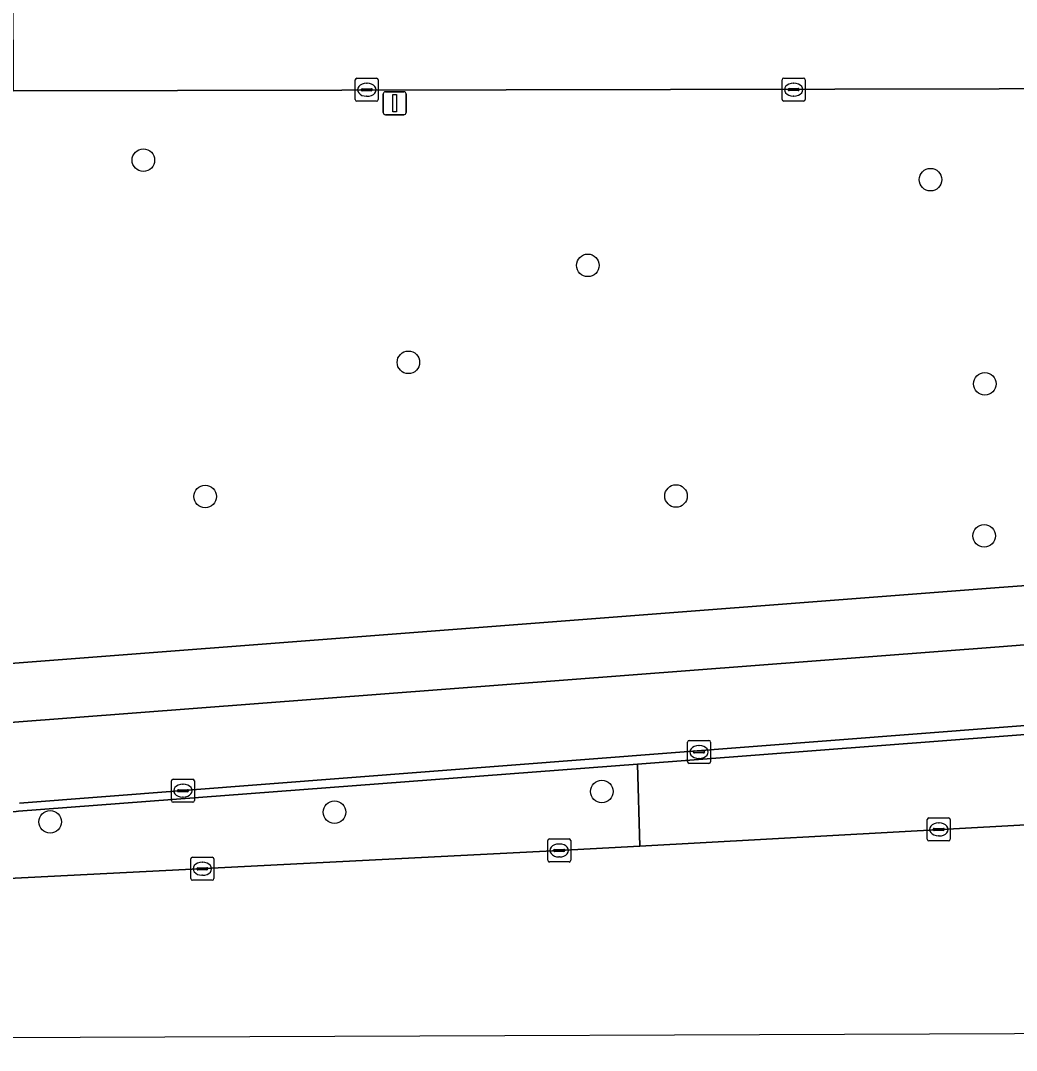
# Model space of a CAD drawing. Extents: x 160455 to 162082, y 388339 to 389736.
# Drawn here: x 160957.57 to 161000.75, y 388340.68 to 388385.31 of the extents above; entities that cross this region are included whole.
import ezdxf

# ---------------------------------------------------------------- set-up
doc = ezdxf.new("R2010")
doc.units = 0
for name, color, linetype in [('IMGEO_Berm_groen', 7, 'Continuous'), ('IMGEO_Boom', 7, 'Continuous'), ('IMGEO_Fietspad_gesloten', 7, 'Continuous'), ('IMGEO_Groenvoorziening', 7, 'Continuous'), ('IMGEO_Kolk', 7, 'Continuous'), ('IMGEO_Lichtmast', 7, 'Continuous'), ('IMGEO_Rijbaan_lokaal_open', 7, 'Continuous'), ('IMGEO_Rijbaan_regionaal_gesloten', 7, 'Continuous'), ('IMGEO_Verkeerseiland_open', 7, 'Continuous'), ('IMGEO_Voetpad_open', 7, 'Continuous')]:
    doc.layers.add(name, color=color, linetype=linetype)

msp = doc.modelspace()

# ---------------------------------------------------------------- linework, layer by layer
at = {"layer": 'IMGEO_Berm_groen'}
for points in [[(161011.548, 388355.547), (161011.417, 388355.534), (161010.41, 388355.47), (161010.417, 388355.079), (161000, 388354.284), (160984.318, 388353.088), (160984.421, 388349.535), (161011.621, 388351.037)], [(160980.93, 388349.342), (160984.421, 388349.535), (160984.318, 388353.088), (160957.483, 388351.041), (160957.379, 388351.033), (160949.389, 388350.447), (160944.132, 388350.141)], [(160933.992, 388346.947), (160956.178, 388348.079), (160980.93, 388349.342)]]:
    msp.add_lwpolyline(points, dxfattribs=at)
at = {"layer": 'IMGEO_Boom'}
for centre in [(160962.898, 388379.263), (160997.026, 388378.416), (160982.166, 388374.7), (160974.389, 388370.498), (160999.38, 388369.564), (160965.581, 388364.68), (160985.994, 388364.705), (160999.352, 388362.975), (160982.774, 388351.893), (160971.189, 388351.002), (160958.852, 388350.586)]:
    msp.add_circle(centre, 0.489, dxfattribs=at)
at = {"layer": 'IMGEO_Fietspad_gesloten'}
for points in [[(161000, 388354.666), (161010.41, 388355.47), (161011.417, 388355.534), (161011.548, 388355.547), (161012.618, 388355.65), (161012.297, 388359.142), (161000, 388358.164), (160954.457, 388354.688)], [(160957.522, 388351.385), (161000, 388354.666)]]:
    msp.add_lwpolyline(points, dxfattribs=at)
at = {"layer": 'IMGEO_Groenvoorziening'}
for points in [[(161011.549, 388363.67), (161011.529, 388382.357), (161007.757, 388382.366), (161000, 388382.351), (160957.248, 388382.271), (160954.448, 388382.266), (160907.226, 388382.178), (160892.537, 388382.121), (160876.614, 388382.064), (160819.396, 388381.852), (160819.474, 388361.158)], [(160954.296, 388357.228), (161000, 388360.736), (161009.391, 388361.434)]]:
    msp.add_lwpolyline(points, dxfattribs=at)
at = {"layer": 'IMGEO_Kolk'}
for p, q in [((160972.083, 388381.885), (160972.083, 388382.737)), ((160972.158, 388382.811), (160973.01, 388382.811)), ((160972.571, 388382.591), (160972.596, 388382.591)), ((160973.084, 388382.737), (160973.084, 388381.885)), ((160990.594, 388381.892), (160990.594, 388382.744)), ((160990.669, 388382.818), (160991.521, 388382.818)), ((160991.082, 388382.598), (160991.107, 388382.598)), ((160991.595, 388382.744), (160991.595, 388381.892)), ((160972.342, 388382.305), (160972.342, 388382.317)), ((160972.78, 388382.268), (160972.382, 388382.268)), ((160972.385, 388382.354), (160972.783, 388382.354)), ((160972.594, 388382.031), (160972.569, 388382.031)), ((160972.826, 388382.317), (160972.826, 388382.305)), ((160990.853, 388382.312), (160990.853, 388382.324)), ((160991.291, 388382.275), (160990.893, 388382.275)), ((160990.896, 388382.361), (160991.294, 388382.361)), ((160991.105, 388382.038), (160991.08, 388382.038)), ((160991.337, 388382.324), (160991.337, 388382.312)), ((160973.01, 388381.811), (160972.158, 388381.811)), ((160991.521, 388381.818), (160990.669, 388381.818)), ((160986.491, 388353.185), (160986.491, 388354.037)), ((160986.566, 388354.111), (160987.418, 388354.111)), ((160986.979, 388353.891), (160987.004, 388353.891)), ((160987.492, 388354.037), (160987.492, 388353.185)), ((160986.75, 388353.605), (160986.75, 388353.617)), ((160987.188, 388353.568), (160986.79, 388353.568)), ((160986.793, 388353.654), (160987.191, 388353.654)), ((160987.234, 388353.617), (160987.234, 388353.605)), ((160987.418, 388353.111), (160986.566, 388353.111)), ((160987.002, 388353.331), (160986.977, 388353.331)), ((160964.113, 388351.506), (160964.113, 388352.358)), ((160964.188, 388352.432), (160965.04, 388352.432)), ((160964.601, 388352.212), (160964.626, 388352.212)), ((160965.114, 388352.358), (160965.114, 388351.506)), ((160964.372, 388351.926), (160964.372, 388351.938)), ((160964.81, 388351.889), (160964.412, 388351.889)), ((160964.415, 388351.975), (160964.813, 388351.975)), ((160964.624, 388351.652), (160964.599, 388351.652)), ((160964.856, 388351.938), (160964.856, 388351.926)), ((160965.04, 388351.432), (160964.188, 388351.432)), ((160996.961, 388350.753), (160997.813, 388350.753)), ((160996.886, 388349.827), (160996.886, 388350.679)), ((160997.145, 388350.247), (160997.145, 388350.259)), ((160997.188, 388350.296), (160997.586, 388350.296)), ((160997.374, 388350.533), (160997.399, 388350.533)), ((160997.629, 388350.259), (160997.629, 388350.247)), ((160997.887, 388350.679), (160997.887, 388349.827)), ((160980.504, 388349.842), (160981.356, 388349.842)), ((160997.583, 388350.21), (160997.185, 388350.21)), ((160997.397, 388349.973), (160997.372, 388349.973)), ((160980.429, 388348.916), (160980.429, 388349.768)), ((160980.731, 388349.385), (160981.129, 388349.385)), ((160980.917, 388349.622), (160980.942, 388349.622)), ((160981.43, 388349.768), (160981.43, 388348.916)), ((160997.813, 388349.753), (160996.961, 388349.753)), ((160964.953, 388348.122), (160964.953, 388348.974)), ((160965.028, 388349.048), (160965.88, 388349.048)), ((160965.954, 388348.974), (160965.954, 388348.122)), ((160980.688, 388349.336), (160980.688, 388349.348)), ((160981.126, 388349.299), (160980.728, 388349.299)), ((160980.94, 388349.062), (160980.915, 388349.062)), ((160981.172, 388349.348), (160981.172, 388349.336)), ((160965.212, 388348.542), (160965.212, 388348.554)), ((160965.65, 388348.505), (160965.252, 388348.505)), ((160965.255, 388348.591), (160965.653, 388348.591)), ((160965.441, 388348.828), (160965.466, 388348.828)), ((160965.696, 388348.554), (160965.696, 388348.542)), ((160981.356, 388348.842), (160980.504, 388348.842)), ((160965.88, 388348.048), (160965.028, 388348.048)), ((160965.464, 388348.268), (160965.439, 388348.268))]:
    msp.add_line(p, q, dxfattribs=at)
for points in [[(160972.083, 388381.885), (160972.083, 388382.737)], [(160972.158, 388382.811), (160973.01, 388382.811)], [(160973.084, 388382.737), (160973.084, 388381.885)], [(160990.594, 388381.892), (160990.594, 388382.744)], [(160990.669, 388382.818), (160991.521, 388382.818)], [(160991.595, 388382.744), (160991.595, 388381.892)], [(160973.01, 388381.811), (160972.158, 388381.811)], [(160991.521, 388381.818), (160990.669, 388381.818)], [(160986.491, 388353.185), (160986.491, 388354.037)], [(160986.566, 388354.111), (160987.418, 388354.111)], [(160987.492, 388354.037), (160987.492, 388353.185)], [(160987.418, 388353.111), (160986.566, 388353.111)], [(160964.113, 388351.506), (160964.113, 388352.358)], [(160964.188, 388352.432), (160965.04, 388352.432)], [(160965.114, 388352.358), (160965.114, 388351.506)], [(160965.04, 388351.432), (160964.188, 388351.432)], [(160996.961, 388350.753), (160997.813, 388350.753)], [(160996.886, 388349.827), (160996.886, 388350.679)], [(160997.887, 388350.679), (160997.887, 388349.827)], [(160980.504, 388349.842), (160981.356, 388349.842)], [(160980.429, 388348.916), (160980.429, 388349.768)], [(160981.43, 388349.768), (160981.43, 388348.916)], [(160997.813, 388349.753), (160996.961, 388349.753)], [(160964.953, 388348.122), (160964.953, 388348.974)], [(160965.028, 388349.048), (160965.88, 388349.048)], [(160965.954, 388348.974), (160965.954, 388348.122)], [(160981.356, 388348.842), (160980.504, 388348.842)], [(160965.88, 388348.048), (160965.028, 388348.048)]]:
    msp.add_lwpolyline(points, dxfattribs=at)
for centre, radius, start, end in [((160972.16, 388382.735), 0.0765, 91.552, 178.448), ((160972.16, 388382.735), 0.0765, 91.552, 178.448), ((160973.008, 388382.735), 0.0765, 1.552, 88.448), ((160973.008, 388382.735), 0.0765, 1.552, 88.448), ((160990.671, 388382.742), 0.0765, 91.552, 178.448), ((160990.671, 388382.742), 0.0765, 91.552, 178.448), ((160991.519, 388382.742), 0.0765, 1.552, 88.448), ((160991.519, 388382.742), 0.0765, 1.552, 88.448), ((160972.382, 388382.314), 0.0403, 85.8775, 175.7526), ((160972.379, 388382.304), 0.0366, 178.938, 274.7102), ((160972.783, 388382.311), 0.043, 264.8664, 352.4533), ((160972.787, 388382.316), 0.0386, 1.7309, 96.639), ((160990.893, 388382.321), 0.0403, 85.8775, 175.7526), ((160990.89, 388382.311), 0.0366, 178.938, 274.7102), ((160991.294, 388382.318), 0.043, 264.8664, 352.4533), ((160991.298, 388382.323), 0.0386, 1.7309, 96.639), ((160972.16, 388381.887), 0.0765, 181.552, 268.448), ((160972.16, 388381.887), 0.0765, 181.552, 268.448), ((160973.008, 388381.887), 0.0765, 271.552, 358.448), ((160973.008, 388381.887), 0.0765, 271.552, 358.448), ((160990.671, 388381.894), 0.0765, 181.552, 268.448), ((160990.671, 388381.894), 0.0765, 181.552, 268.448), ((160991.519, 388381.894), 0.0765, 271.552, 358.448), ((160991.519, 388381.894), 0.0765, 271.552, 358.448), ((160986.568, 388354.035), 0.0765, 91.552, 178.448), ((160986.568, 388354.035), 0.0765, 91.552, 178.448), ((160987.416, 388354.035), 0.0765, 1.552, 88.448), ((160987.416, 388354.035), 0.0765, 1.552, 88.448), ((160986.79, 388353.614), 0.0403, 85.8775, 175.7526), ((160986.787, 388353.604), 0.0366, 178.938, 274.7102), ((160987.191, 388353.611), 0.043, 264.8664, 352.4533), ((160987.195, 388353.616), 0.0386, 1.7309, 96.639), ((160986.568, 388353.187), 0.0765, 181.552, 268.448), ((160986.568, 388353.187), 0.0765, 181.552, 268.448), ((160987.416, 388353.187), 0.0765, 271.552, 358.448), ((160987.416, 388353.187), 0.0765, 271.552, 358.448), ((160964.19, 388352.356), 0.0765, 91.552, 178.448), ((160964.19, 388352.356), 0.0765, 91.552, 178.448), ((160965.038, 388352.356), 0.0765, 1.552, 88.448), ((160965.038, 388352.356), 0.0765, 1.552, 88.448), ((160964.412, 388351.935), 0.0403, 85.8775, 175.7526), ((160964.409, 388351.925), 0.0366, 178.938, 274.7102), ((160964.813, 388351.932), 0.043, 264.8664, 352.4533), ((160964.817, 388351.937), 0.0386, 1.7309, 96.639), ((160964.19, 388351.508), 0.0765, 181.552, 268.448), ((160964.19, 388351.508), 0.0765, 181.552, 268.448), ((160965.038, 388351.508), 0.0765, 271.552, 358.448), ((160965.038, 388351.508), 0.0765, 271.552, 358.448), ((160996.963, 388350.677), 0.0765, 91.552, 178.448), ((160996.963, 388350.677), 0.0765, 91.552, 178.448), ((160997.811, 388350.677), 0.0765, 1.552, 88.448), ((160997.811, 388350.677), 0.0765, 1.552, 88.448), ((160997.185, 388350.256), 0.0403, 85.8775, 175.7526), ((160997.59, 388350.258), 0.0386, 1.7309, 96.639), ((160980.506, 388349.766), 0.0765, 91.552, 178.448), ((160980.506, 388349.766), 0.0765, 91.552, 178.448), ((160981.354, 388349.766), 0.0765, 1.552, 88.448), ((160981.354, 388349.766), 0.0765, 1.552, 88.448), ((160996.963, 388349.829), 0.0765, 181.552, 268.448), ((160996.963, 388349.829), 0.0765, 181.552, 268.448), ((160997.182, 388350.246), 0.0366, 178.938, 274.7102), ((160997.586, 388350.253), 0.043, 264.8664, 352.4533), ((160997.811, 388349.829), 0.0765, 271.552, 358.448), ((160997.811, 388349.829), 0.0765, 271.552, 358.448), ((160980.728, 388349.345), 0.0403, 85.8775, 175.7526), ((160981.133, 388349.347), 0.0386, 1.7309, 96.639), ((160965.03, 388348.972), 0.0765, 91.552, 178.448), ((160965.03, 388348.972), 0.0765, 91.552, 178.448), ((160965.878, 388348.972), 0.0765, 1.552, 88.448), ((160965.878, 388348.972), 0.0765, 1.552, 88.448), ((160980.506, 388348.918), 0.0765, 181.552, 268.448), ((160980.506, 388348.918), 0.0765, 181.552, 268.448), ((160980.725, 388349.335), 0.0366, 178.938, 274.7102), ((160981.129, 388349.342), 0.043, 264.8664, 352.4533), ((160981.354, 388348.918), 0.0765, 271.552, 358.448), ((160981.354, 388348.918), 0.0765, 271.552, 358.448), ((160965.252, 388348.551), 0.0403, 85.8775, 175.7526), ((160965.249, 388348.541), 0.0366, 178.938, 274.7102), ((160965.653, 388348.548), 0.043, 264.8664, 352.4533), ((160965.657, 388348.553), 0.0386, 1.7309, 96.639), ((160965.03, 388348.124), 0.0765, 181.552, 268.448), ((160965.03, 388348.124), 0.0765, 181.552, 268.448), ((160965.878, 388348.124), 0.0765, 271.552, 358.448), ((160965.878, 388348.124), 0.0765, 271.552, 358.448)]:
    msp.add_arc(centre, radius, start, end, dxfattribs=at)
for centre, major_axis, ratio, start_param, end_param in [((160972.57, 388382.311), (-0.387, 0.002), 0.722429, 4.712389, 7.853982), ((160972.595, 388382.311), (-0.39, 0.002), 0.717154, 1.570796, 4.712389), ((160991.081, 388382.318), (-0.387, 0.002), 0.722429, 4.712389, 7.853982), ((160991.106, 388382.318), (-0.39, 0.002), 0.717154, 1.570796, 4.712389), ((160986.978, 388353.611), (-0.387, 0.002), 0.722429, 4.712389, 7.853982), ((160987.003, 388353.611), (-0.39, 0.002), 0.717154, 1.570796, 4.712389), ((160964.6, 388351.932), (-0.387, 0.002), 0.722429, 4.712389, 7.853982), ((160964.625, 388351.932), (-0.39, 0.002), 0.717154, 1.570796, 4.712389), ((160997.373, 388350.253), (-0.387, 0.002), 0.722429, 4.712389, 7.853982), ((160997.398, 388350.253), (-0.39, 0.002), 0.717154, 1.570796, 4.712389), ((160980.916, 388349.342), (-0.387, 0.002), 0.722429, 4.712389, 7.853982), ((160980.941, 388349.342), (-0.39, 0.002), 0.717154, 1.570796, 4.712389), ((160965.44, 388348.548), (-0.387, 0.002), 0.722429, 4.712389, 7.853982), ((160965.465, 388348.548), (-0.39, 0.002), 0.717154, 1.570796, 4.712389)]:
    msp.add_ellipse(centre, major_axis=major_axis, ratio=ratio, start_param=start_param, end_param=end_param, dxfattribs=at)
at = {"layer": 'IMGEO_Lichtmast'}
for p, q in [((160973.297, 388381.329), (160973.297, 388382.129)), ((160973.297, 388382.129), (160973.297, 388381.329)), ((160973.397, 388382.229), (160974.187, 388382.229)), ((160974.187, 388382.229), (160973.397, 388382.229)), ((160974.287, 388382.129), (160974.287, 388381.329)), ((160974.287, 388381.329), (160974.287, 388382.129)), ((160974.187, 388381.229), (160973.397, 388381.229)), ((160973.397, 388381.229), (160974.187, 388381.229))]:
    msp.add_line(p, q, dxfattribs=at)
msp.add_lwpolyline([(160973.717, 388382.104), (160973.867, 388382.104), (160973.867, 388381.354), (160973.717, 388381.354), (160973.717, 388382.104)], dxfattribs=at)
for centre, start, end in [((160973.397, 388382.129), 90, 180), ((160973.397, 388382.129), 90, 180), ((160974.187, 388382.129), 0, 90), ((160974.187, 388382.129), 360, 90), ((160973.397, 388381.329), 180, 270), ((160973.397, 388381.329), 180, 270), ((160974.187, 388381.329), 270, 0), ((160974.187, 388381.329), 270, 0)]:
    msp.add_arc(centre, 0.1, start, end, dxfattribs=at)
at = {"layer": 'IMGEO_Rijbaan_lokaal_open'}
msp.add_lwpolyline([(161009.082, 388386.84), (161008.977, 388386.84), (161000, 388386.821), (160986.032, 388386.79), (160981.802, 388386.78), (160973.98, 388386.762), (160970.431, 388386.755), (160957.238, 388386.725), (160957.248, 388382.271), (161000, 388382.351), (161007.757, 388382.366), (161011.529, 388382.357), (161013.643, 388382.351), (161016.228, 388382.343)], dxfattribs=at)
at = {"layer": 'IMGEO_Rijbaan_regionaal_gesloten'}
for points in [[(161011.715, 388341.445), (161011.668, 388346.244), (161011.621, 388351.037), (160984.421, 388349.535), (160980.93, 388349.342), (160956.178, 388348.079), (160933.992, 388346.947)], [(160835.165, 388343.017), (160805.622, 388342.951), (160805.562, 388340.676), (160817.128, 388340.719), (160952.778, 388341.225), (161011.715, 388341.445)]]:
    msp.add_lwpolyline(points, dxfattribs=at)
at = {"layer": 'IMGEO_Verkeerseiland_open'}
msp.add_lwpolyline([(160944.132, 388350.141), (160949.389, 388350.447), (160957.379, 388351.033), (160957.483, 388351.041), (160984.318, 388353.088), (161000, 388354.284), (161010.417, 388355.079), (161010.41, 388355.47), (161000, 388354.666), (160957.522, 388351.385)], dxfattribs=at)
at = {"layer": 'IMGEO_Voetpad_open'}
for points in [[(161009.391, 388361.434), (161000, 388360.736), (160954.296, 388357.228)], [(160954.457, 388354.688), (161000, 388358.164), (161012.297, 388359.142), (161013.315, 388359.221)]]:
    msp.add_lwpolyline(points, dxfattribs=at)

doc.saveas('drawing.dxf')
